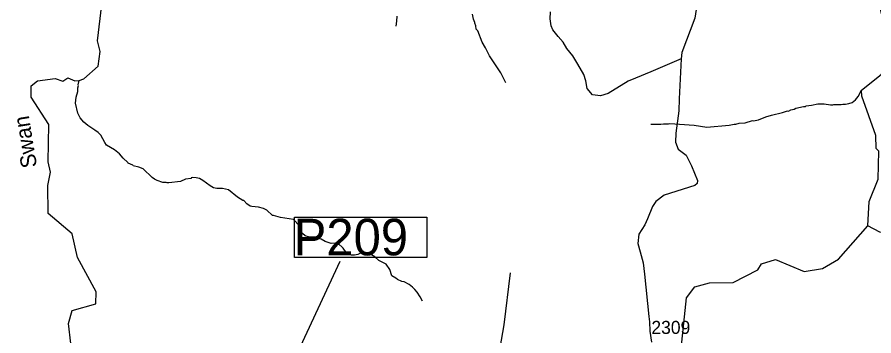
# Model space of a CAD drawing. Extents: x 1248089 to 1457196, y 820910 to 988753.
# Drawn here: x 1431017 to 1439206, y 892525 to 895575 of the extents above; entities that cross this region are included whole.
import ezdxf

# ---------------------------------------------------------------- set-up
doc = ezdxf.new("R2010")
doc.units = 0
for name, color, linetype in [('Exist Hydrographic Creek Single Shore', 7, 'Continuous'), ('Exist Hydrographic Misc Water Feature', 7, 'Continuous'), ('Exist Road Non-System Type 51', 7, 'Continuous'), ('Prop Lane Arrow CELL', 7, 'Continuous'), ('Prop Lane Lines', 7, 'Continuous'), ('Scratch_Level_4', 7, 'Continuous')]:
    doc.layers.add(name, color=color, linetype=linetype)

msp = doc.modelspace()

# ---------------------------------------------------------------- linework, layer by layer
at = {"layer": 'Exist Hydrographic Creek Single Shore'}
msp.add_lwpolyline([(1431529.6, 892451.5), (1431508.6, 892642.3), (1431544.6, 892766.3), (1431770.6, 892830.7), (1431772.6, 892945.5), (1431595.6, 893274.2), (1431542.6, 893501.7), (1431312.5, 893696.8), (1431309.6, 893962.8), (1431336.6, 894090.2), (1431313.6, 894189.2), (1431320.5, 894546.9), (1431150.6, 894809.7), (1431152.6, 894917.9), (1431212.6, 894966), (1431379.6, 894988.9), (1431453.6, 894961.2), (1431503.3, 894994.7), (1431567.6, 894966.4), (1431611.1, 894969.8), (1431654.6, 894983.3), (1431790.6, 895105.5), (1431809.6, 895246.2), (1431786.6, 895348.4), (1431826.6, 895695.6)], dxfattribs=at)
at = {"layer": 'Exist Hydrographic Misc Water Feature'}
for points in [[(1439148.7, 893578.2), (1439161.7, 893811.1), (1439248.7, 894026), (1439253.7, 894291.8), (1439229.7, 894318.6), (1439223.8, 894443.4), (1439089.8, 894820.4), (1439089, 894876.6), (1439276.8, 895026.7), (1439344.7, 895107.4), (1439350.7, 895392.9), (1439325.7, 895416.4), (1439256.7, 895703.4), (1439254.7, 896018.7), (1439348.7, 896151.3), (1439660.7, 896328.9), (1439745.7, 896425.7), (1439800.7, 896657.6), (1439767.8, 897091.7), (1439697.7, 897385.2), (1439693.7, 897618.4), (1439799.8, 897918.3)], [(1434638.9, 895488.7), (1434648, 895536.6), (1434649, 895584.6)], [(1435687.1, 894945.2), (1435641.1, 895042.2), (1435532.7, 895204.7), (1435494.3, 895281.6), (1435462.6, 895335.2), (1435421.8, 895443.3), (1435406.2, 895459.6), (1435403, 895491.7), (1435391.5, 895516), (1435391.6, 895524), (1435380.3, 895556.3), (1435369.3, 895604.4)], [(1434891.7, 892858.1), (1434870.5, 892898.6), (1434841.5, 892943.3), (1434820.1, 892969.7), (1434796.6, 892992.3), (1434765.1, 893017), (1434717.7, 893042), (1434693.8, 893046.6), (1434652.2, 893063.5), (1434638.4, 893075.8), (1434599, 893100.8), (1434580.3, 893161.1), (1434545.3, 893210), (1434474.2, 893247.6), (1434434.9, 893280.4), (1434403.2, 893299.1), (1434371.5, 893313.8), (1434331.8, 893320.8), (1434299.7, 893315.5), (1434275.4, 893304), (1434243.2, 893296.7), (1434211.2, 893297.4), (1434195.3, 893301.8), (1434161.8, 893322.5), (1434132.7, 893363.2), (1434081.7, 893412.3), (1434018.1, 893409.8), (1433962.1, 893427), (1433922.6, 893451.9), (1433914.6, 893452.1), (1433890.9, 893464.6), (1433875, 893468.9), (1433811, 893470.4), (1433769.3, 893483.3), (1433743.8, 893503.9), (1433737.9, 893512), (1433728.5, 893536.3), (1433728.8, 893552.3), (1433717.3, 893578.5), (1433658.7, 893637.9), (1433533.1, 893656.7), (1433467.6, 893678.1), (1433459.6, 893678.3), (1433404.6, 893727.5), (1433373, 893744.2), (1433325.3, 893757.3), (1433261.4, 893762.8), (1433245.5, 893767.1), (1433212, 893787.9), (1433182.7, 893820.5), (1433173.8, 893821.2), (1433123.4, 893853.8), (1433037, 893923.8), (1432981.2, 893935), (1432925.1, 893934.3), (1432893.3, 893943), (1432861.8, 893959.7), (1432790.9, 894013.3), (1432759.2, 894030.1), (1432727.4, 894038.8), (1432689.4, 894039.6), (1432679.4, 894035.8), (1432679.3, 894031.8), (1432626.1, 894023.3), (1432578.7, 894002.1), (1432466.3, 893988.5), (1432450.3, 893988.8), (1432442.4, 893993), (1432410.4, 893993.8), (1432354.9, 894011), (1432331.1, 894023.5), (1432307.5, 894042.1), (1432221.3, 894124), (1432179.6, 894141), (1432125.9, 894152.2), (1432122.4, 894157), (1432078.5, 894177.2), (1432076.2, 894182.8), (1432030.1, 894225.6), (1431996.4, 894267.1), (1431949.3, 894304.1), (1431872.3, 894349.8), (1431854.7, 894374.2), (1431816.3, 894445.2), (1431792.8, 894469.7), (1431761.3, 894494.4), (1431694.3, 894537.9), (1431653.9, 894569.3), (1431620, 894611.6), (1431596.9, 894656.1), (1431575, 894752.7), (1431580.3, 894808.5), (1431597.4, 894864.2), (1431598.2, 894898.1), (1431602.6, 894920.1), (1431600.8, 894928.1), (1431611.1, 894969.8)], [(1437074.4, 894552.1), (1437170.4, 894552), (1437194.5, 894555.5), (1437242.5, 894554.4), (1437256.5, 894558.1), (1437489.2, 894542.6), (1437608.1, 894522.3), (1437822.2, 894541.5), (1437870.4, 894552.4), (1437886.3, 894552.1), (1437918.5, 894559.4), (1437974.6, 894564.1), (1438047.1, 894584.5), (1438054.7, 894583.3), (1438103.2, 894591.3), (1438173.8, 894621.3), (1438228.3, 894638.4), (1438332.7, 894662.1), (1438381, 894677.1), (1438389, 894676.9), (1438413.3, 894688.4), (1438445.5, 894695.7), (1438461.6, 894703.3), (1438534, 894719.7), (1438554, 894719.2), (1438558.1, 894725.2), (1438610.3, 894732.1), (1438670.6, 894746.7), (1438730.5, 894745.4), (1438790.3, 894736.1), (1438814.3, 894735.4), (1438822.4, 894739.3), (1438894.4, 894737.7), (1438910.5, 894741.4), (1438934.5, 894740.8), (1438966.6, 894748), (1438998.9, 894759.4), (1439031.4, 894782.7), (1439056.1, 894814.2), (1439089, 894876.6)], [(1437386, 892312.9), (1437367.5, 892381), (1437365.7, 892402.8), (1437416.7, 892887.6), (1437494.7, 892994.3), (1437636.7, 893030.9), (1437861.7, 893036.3), (1438097.7, 893156.2), (1438132.7, 893214.7), (1438266.7, 893254.5), (1438539.7, 893140.7), (1438714.7, 893170.1), (1438866.8, 893259), (1439148.7, 893578.2)], [(1440485.8, 888633.5), (1440599.8, 888929.9), (1440556.7, 889282.1), (1440527.8, 889466.5), (1440542.8, 889814.2), (1440772.7, 890528.5), (1440921.8, 890889.9), (1440929.8, 891273.8), (1440993.8, 891597.6), (1440910.7, 892449.5), (1440854.8, 892601.7), (1440733.8, 892804.4), (1440444.7, 892928.3), (1440338.7, 893055.2), (1440266.8, 893220.8), (1440261.7, 893355.5), (1440205.8, 893497.8), (1440115.7, 893591.6), (1439898.7, 893605.8), (1439621.8, 893486.6), (1439263.8, 893516.8), (1439148.7, 893578.2)]]:
    msp.add_lwpolyline(points, dxfattribs=at)
at = {"layer": 'Exist Road Non-System Type 51'}
for points in [[(1437776.9, 896950.1), (1437772.1, 896882.6), (1437755.8, 896740.8), (1437750.4, 896626.4), (1437744.9, 896550), (1437723.1, 896435.6), (1437717.7, 896337.4), (1437565.2, 895851.2), (1437508, 895649.5), (1437494.4, 895565), (1437370.9, 895238), (1437363.6, 895175.7)], [(1437363.6, 895175.7), (1437074.1, 895051), (1436927.5, 894992.3), (1436857.9, 894963), (1436667.4, 894845.6), (1436594.1, 894823.6), (1436517.1, 894831), (1436465.8, 894893.3), (1436454.3, 894967.2), (1436432.8, 895025.3), (1436375.3, 895125.3), (1436329, 895204.4), (1436271.8, 895275.2), (1436236.4, 895335.2), (1436190.1, 895389.7), (1436138.4, 895452.4), (1436122, 895493.3), (1436111.1, 895558.7), (1436116.6, 895626.9)], [(1437363.6, 895175.7), (1437345.3, 894794.3), (1437341.6, 894677), (1437312.3, 894464.3), (1437308.6, 894379.9), (1437334.3, 894310.2), (1437411.2, 894255.2), (1437462.5, 894152.5), (1437521.2, 894013.2), (1437517.5, 893983.9), (1437495.5, 893965.5), (1437202.4, 893870.2), (1437121.7, 893811.5), (1437088.8, 893763.8), (1437041.1, 893646.5), (1437015.5, 893587.8), (1436960.5, 893497.9), (1436950.9, 893409), (1436972.3, 893330.3), (1437000.9, 893222.9), (1437015.2, 893115.5), (1437055.6, 892709.3), (1437060.4, 892659.2), (1437065.1, 892568.6), (1437081.8, 892466)], [(1435437.8, 891519.2), (1435454.2, 891624.2), (1435480.4, 891717.2), (1435513.8, 891872.2), (1435540, 892074.9), (1435575.8, 892198.9), (1435609.1, 892303.9), (1435635.3, 892408.8), (1435671.1, 892630.6), (1435733, 893129)]]:
    msp.add_lwpolyline(points, dxfattribs=at)
at = {"layer": 'Prop Lane Arrow CELL'}
msp.add_line((1433254.2, 891406.8), (1434104.8, 893238.9), dxfattribs=at)
msp.add_lwpolyline([(1433668, 893659.8), (1434934.2, 893659.8), (1434934.2, 893275.9), (1433668, 893275.9)], close=True, dxfattribs=at)

# ---------------------------------------------------------------- texts
msp.add_text('P209', height=350, dxfattribs=at).set_placement((1433660.9, 893295.7))
at = {"layer": 'Prop Lane Lines'}
msp.add_text('2309', height=125, dxfattribs=at).set_placement((1437079.7, 892543.4))
at = {"layer": 'Scratch_Level_4'}
msp.add_text('Swan', height=150, rotation=99.15928, dxfattribs=at).set_placement((1431208.3, 894144.3))

doc.saveas('drawing.dxf')
